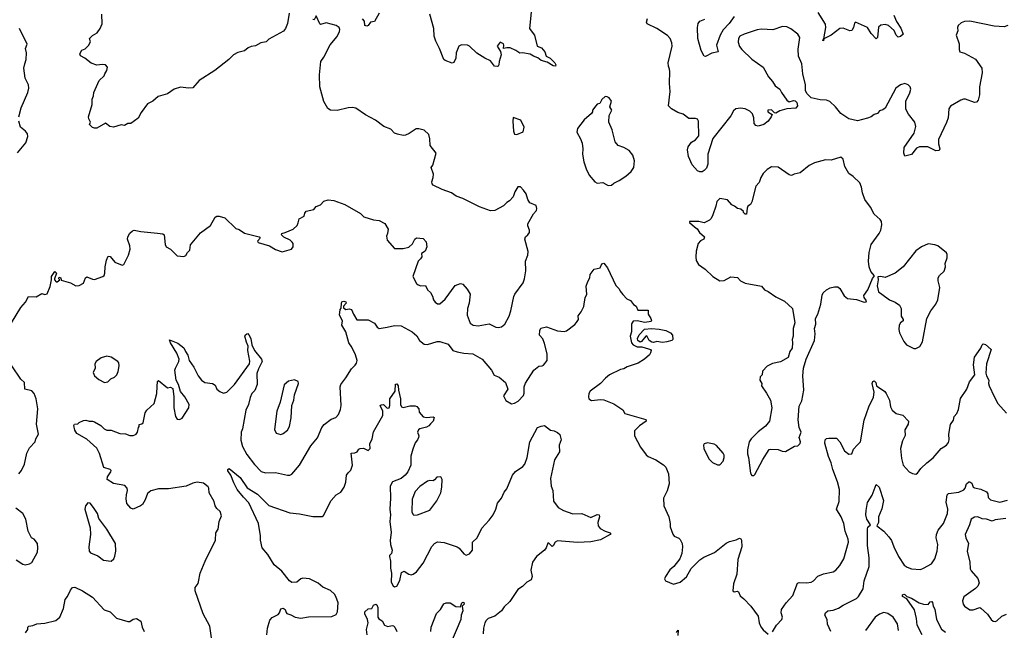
# Model space of a CAD drawing. Extents: x 2133461 to 2293071, y 753526 to 916327.
# Tile 403 of 459: x 2250366 to 2259296, y 864837 to 870375. Entities that reach past the tile are written whole.
import ezdxf

# ---------------------------------------------------------------- set-up
doc = ezdxf.new("R2010")
doc.units = 0

msp = doc.modelspace()

# ---------------------------------------------------------------- linework, layer by layer
at = {"layer": '0CON10XD'}
for points in [[(2252808.8, 870435), (2252795, 870340), (2252776.2, 870295), (2252757.9, 870272.1), (2252625, 870197.5), (2252600, 870175), (2252554.1, 870165.9), (2252505, 870138.8), (2252465, 870132.5), (2252439.3, 870120.7), (2252405, 870093.8), (2252345, 870076.2), (2252303.9, 870056.1), (2252262.5, 870015), (2252135, 869913.3), (2251995, 869822.5), (2251935, 869757.5), (2251896.4, 869753.6), (2251825, 869762), (2251765.8, 869744.2), (2251705, 869704), (2251622.1, 869677.9), (2251573.8, 869636.2), (2251525, 869611.2), (2251467.7, 869532.3), (2251439.5, 869480.5), (2251375, 869433.3), (2251345, 869432.5), (2251315, 869416.7), (2251285, 869420), (2251215, 869401.2), (2251182.5, 869405), (2251145, 869437.5), (2251065, 869391.2), (2251045, 869390), (2251025, 869397.5), (2251000, 869425), (2251007.5, 869445), (2250992.5, 869475), (2250990, 869495), (2251023, 869607), (2251023.3, 869655), (2251036.4, 869683.6), (2251036.7, 869715), (2251086.4, 869823.6), (2251132.5, 869865), (2251137.5, 869885), (2251156.7, 869915), (2251162.5, 869945), (2251145, 869966.7), (2251115, 869970), (2251065, 869962.5), (2251015, 869981.2), (2250957.3, 870027.3), (2250917, 870047), (2250912.5, 870065), (2250930.7, 870099.3), (2250958.3, 870111.7), (2250988.8, 870141.2), (2251006.7, 870175), (2251000, 870205), (2251025, 870232.5), (2251067.5, 870255), (2251096.7, 870295), (2251113.6, 870336.4), (2251110, 870425)], [(2252892.5, 868532.5), (2252901.7, 868568.3), (2252945, 868592.5), (2252950.5, 868619.5), (2252965, 868638.8), (2253032.5, 868655), (2253055, 868680), (2253095, 868696.7), (2253125, 868730), (2253165, 868740), (2253216.1, 868736.1), (2253315, 868700), (2253455.8, 868615.8), (2253486.4, 868586.4), (2253575, 868558.8), (2253625, 868552.5), (2253676.4, 868526.4), (2253706.7, 868475), (2253703, 868437), (2253693, 868413), (2253700, 868375), (2253765, 868300), (2253845, 868298.8), (2253895, 868313.3), (2253927.7, 868342.3), (2253950, 868385), (2253965, 868396.7), (2254025, 868390), (2254051.7, 868361.7), (2254060, 868315), (2254042.5, 868275), (2254010, 868255), (2254012.5, 868225), (2254002.5, 868205), (2253981.2, 868185), (2253932.5, 868045), (2253965, 867982.5), (2253979.3, 867969.3), (2254005, 867961.2), (2254047.5, 867965), (2254065.9, 867925.9), (2254092.3, 867902.3), (2254108.6, 867868.6), (2254118.8, 867835), (2254133, 867813), (2254155, 867798.8), (2254175, 867798.8), (2254225, 867840), (2254315, 867963.3), (2254365, 867982.5), (2254385, 867976.7), (2254425, 867932.5), (2254451.2, 867885), (2254444, 867805), (2254426.2, 867755), (2254423.3, 867695), (2254453, 867623), (2254477.5, 867605), (2254525, 867597.1), (2254625, 867616.7), (2254685, 867585.7), (2254705, 867583.1), (2254735, 867590.8), (2254765, 867613.8), (2254804.5, 867685.5), (2254821.4, 867735), (2254846.4, 867863.6), (2254856, 867885), (2254931.2, 867988.8), (2254945.8, 868024.2), (2254956.1, 868096.1), (2254953.8, 868185), (2254975, 868240), (2254976.4, 868273.6), (2254946.7, 868385), (2254952.5, 868405), (2254975, 868422.5), (2254988.8, 868445), (2254990, 868465), (2254973.3, 868505), (2254973.3, 868525), (2255025.9, 868614.1), (2255052.5, 868645), (2255057, 868663), (2255050, 868690), (2254992.5, 868715), (2254973.3, 868745), (2254960, 868795), (2254935, 868830), (2254908.3, 868858.3), (2254885, 868860), (2254856.7, 868815), (2254840.7, 868769.3), (2254809.3, 868730.7), (2254783.9, 868716.1), (2254755, 868687.5), (2254676.2, 868643.8), (2254635, 868640), (2254535, 868676.7), (2254385, 868753.8), (2254324.3, 868774.3), (2254282.5, 868805), (2254197.5, 868835), (2254117.5, 868875), (2254106.4, 868886.4), (2254103.3, 868905), (2254117.1, 868945), (2254117.8, 868975), (2254097, 869033), (2254114.1, 869055.9), (2254143.3, 869165), (2254088, 869235), (2254087.1, 869295), (2254076, 869335), (2254035, 869373.8), (2253985, 869386.2), (2253962.5, 869385), (2253898.3, 869341.7), (2253865, 869327.1), (2253845, 869324.3), (2253793.9, 869336.1), (2253765, 869347.1), (2253732.3, 869382.3), (2253667.7, 869407.7), (2253593.3, 869465), (2253502.6, 869512.6), (2253415, 869572.2), (2253385, 869577.5), (2253345.5, 869574.5), (2253245, 869551.9), (2253184.4, 869554.4), (2253159.4, 869569.4), (2253124.5, 869634.5), (2253088.2, 869765), (2253085.4, 869874.6), (2253096.2, 869995), (2253125.5, 870034.5), (2253182.8, 870147.2), (2253246.2, 870223.8), (2253265, 870267.5), (2253269.2, 870285), (2253264.2, 870304.2), (2253235, 870322.5), (2253145, 870346), (2253095, 870332.5), (2253087, 870337), (2253055, 870410), (2253036.4, 870373.6), (2253025, 870376.7)], [(2253626.2, 870435), (2253585, 870360), (2253546.4, 870353.6), (2253525, 870322.5), (2253515, 870317.5), (2253495, 870322.5), (2253491.7, 870361.7), (2253473.9, 870383.9)], [(2254174.2, 870115), (2254140.6, 870180.6), (2254125.6, 870225), (2254120.6, 870295), (2254086.7, 870425)], [(2255008.6, 870475), (2254990, 870295), (2254996.7, 870285), (2255035.9, 870235.9), (2255060, 870135), (2255099.3, 870119.3), (2255130, 870085), (2255140, 870045), (2255177.5, 870025), (2255220, 869985), (2255228.8, 869965), (2255225, 869953.3), (2255205, 869956.2), (2255149.5, 869989.5), (2255095.7, 870005.7), (2255065, 870028.8), (2255025, 870043.3), (2254995, 870063.3), (2254925, 870073.3), (2254900.7, 870070.7), (2254865, 870096.2), (2254815, 870118.8), (2254785, 870120), (2254755, 870112.5), (2254757.5, 870145), (2254752.5, 870155), (2254725, 870170), (2254697.5, 870135), (2254727, 870087), (2254732.5, 870055), (2254713.3, 869995), (2254712.5, 869965), (2254705, 869952.5), (2254695, 869950), (2254672.5, 869955), (2254635, 870003.3), (2254585, 870026.2), (2254512.7, 870072.7), (2254446.2, 870135), (2254427.5, 870145), (2254373.9, 870146.1), (2254350, 870135), (2254323.8, 870075), (2254321.2, 870025), (2254302.3, 869987.7), (2254289.5, 869980.5), (2254225, 870004.2), (2254212, 870015), (2254174.2, 870115)], [(2256846.8, 870403.2), (2256801, 870339), (2256747.2, 870282.8), (2256717.7, 870235), (2256685.8, 870145), (2256700, 870085), (2256645, 870070.8), (2256585, 870041.2), (2256573, 870043), (2256545.7, 870095), (2256515.5, 870205.5), (2256514.3, 870305), (2256520.5, 870339.5), (2256535, 870362), (2256581.5, 870378.5)], [(2258294.3, 870415), (2258317.3, 870357.3), (2258358.9, 870298.9), (2258380, 870245), (2258355, 870222.5), (2258335, 870217.5), (2258316.7, 870235), (2258297.1, 870277.1), (2258245, 870322.5), (2258215, 870330.6), (2258175, 870324), (2258154.2, 870305.8), (2258147.5, 870215), (2258135, 870200), (2258089.7, 870249.7), (2258056, 870305), (2257947, 870353), (2257936.4, 870343.6), (2257928.8, 870305), (2257913.6, 870276.4), (2257895, 870274), (2257835, 870298.8), (2257805.9, 870294.1), (2257725.4, 870234.6), (2257671.2, 870208.8), (2257660, 870200), (2257655, 870182.5), (2257650, 870185), (2257655, 870200), (2257660, 870200), (2257678.6, 870305), (2257675.6, 870335), (2257608.8, 870438.8)], [(2259327, 870323), (2259295, 870310.8), (2259203.6, 870316.4), (2258985, 870362.5), (2258935, 870360), (2258904.2, 870345.8), (2258877.7, 870322.3), (2258871.2, 870305), (2258875.9, 870274.1), (2258860, 870235), (2258886.4, 870156.4), (2258886.7, 870105), (2258893.3, 870085), (2258935, 870070), (2259035, 870016), (2259092.5, 869935), (2259094.2, 869894.2), (2259072.7, 869765), (2259070.5, 869695), (2259058.8, 869645), (2259043.9, 869626.1), (2259025, 869623.8), (2258945, 869653.3), (2258925, 869653.3), (2258903.6, 869646.4), (2258809.7, 869590.3), (2258793.2, 869566.8), (2258788.5, 869485), (2258771.2, 869441.2), (2258700.9, 869289.1), (2258698.3, 869248.3), (2258711.2, 869205), (2258705, 869187.5), (2258675, 869186.2), (2258603.2, 869223.2), (2258526.8, 869223.2), (2258501.3, 869208.7), (2258455, 869151.2), (2258395, 869137.5), (2258384.3, 869165), (2258389.5, 869215), (2258480, 869345), (2258494.2, 869405), (2258486, 869445), (2258427.9, 869517.9), (2258404.4, 869564.4), (2258402.5, 869635), (2258439.7, 869710.3), (2258449.2, 869745), (2258443.8, 869765), (2258425, 869783.3), (2258395, 869796), (2258354.3, 869785.7), (2258313.8, 869755), (2258215, 869573.3), (2258195, 869557.5), (2258165, 869547.5), (2258145, 869523.3), (2258115, 869516.2), (2258090, 869495), (2258055, 869482.5), (2257965, 869456.9), (2257885, 869475.5), (2257812.5, 869525), (2257764.4, 869585), (2257713.9, 869633.9), (2257685, 869644.5), (2257625, 869649.5), (2257545, 869667.5), (2257503.8, 869705), (2257492.7, 869732.7), (2257493.5, 869785), (2257470, 869885), (2257460, 869975), (2257429.2, 870045), (2257426.6, 870106.6), (2257440.8, 870215), (2257423.8, 870245), (2257361.2, 870291.2), (2257325, 870308.8), (2257285, 870313.8), (2257196.4, 870283.6), (2257095, 870288.5), (2257055, 870283.3), (2256936.7, 870245), (2256896.2, 870225), (2256884.4, 870205), (2256882, 870172), (2256893.1, 870133.1), (2256915.7, 870105), (2257005, 870017.1), (2257108, 869945), (2257156.4, 869856.4), (2257194.2, 869815), (2257219.2, 869775), (2257261.2, 869745), (2257275, 869713.3), (2257325, 869646.2), (2257345, 869630), (2257385, 869642.5), (2257399.5, 869639.5), (2257413.9, 869623.9), (2257420.5, 869595), (2257405, 869572.7), (2257325, 869565.5), (2257261.5, 869548.5), (2257225, 869526.7), (2257210.7, 869530.7), (2257185, 869558), (2257152.5, 869555), (2257150.7, 869540.7), (2257190, 869515), (2257182.5, 869495), (2257153.8, 869455), (2257115.8, 869425), (2257065, 869408.1), (2257042.5, 869415), (2257028.6, 869435), (2257026, 869486), (2257011.2, 869521.2), (2256987.5, 869545), (2256945, 869567.1), (2256905, 869574), (2256862.1, 869567.9), (2256841.3, 869548.7), (2256815, 869502), (2256651.9, 869298.1), (2256608.5, 869155), (2256608.2, 869065), (2256595, 869029.2), (2256575, 869006.9), (2256555, 868995.7), (2256534.4, 868994.4), (2256513.3, 869005), (2256465, 869057.5), (2256431.1, 869135), (2256421.9, 869195), (2256428.7, 869221.3), (2256458.8, 869265), (2256495, 869286.2), (2256525, 869322.5), (2256521.4, 869455), (2256512.1, 869472.1), (2256495, 869480), (2256435, 869479.2), (2256385, 869518.1), (2256334.4, 869534.4), (2256277.2, 869567.2), (2256250, 869595), (2256265.7, 869725), (2256260, 869795), (2256264.1, 869904.1), (2256259.2, 869925), (2256249.2, 869955), (2256247.5, 869985), (2256284.2, 870135), (2256280.8, 870165), (2256266, 870205), (2256242.3, 870232.3), (2256146.2, 870296.2), (2256057.4, 870337.4), (2256052.2, 870352.2), (2256060, 870385)], [(2250357, 869493), (2250378.8, 869575), (2250438, 869715), (2250447.5, 869755), (2250444.3, 869785), (2250413.8, 869845), (2250404.6, 869935), (2250411.5, 869975), (2250423.1, 870015), (2250428, 870075), (2250418, 870115), (2250433.6, 870153.6), (2250362.5, 870295)], [(2255702.7, 868872.7), (2255735, 868873.8), (2255755, 868892.5), (2255803.6, 868916.4), (2255863.6, 868956.4), (2255913, 868997), (2255937, 869033), (2255942.5, 869095), (2255926.2, 869146.2), (2255895, 869187.5), (2255845.9, 869215.9), (2255793.9, 869233.9), (2255766.4, 869266.4), (2255740, 869375), (2255710, 869445), (2255713.6, 869506.4), (2255736.7, 869555), (2255717.5, 869585), (2255732.5, 869635), (2255712.5, 869665), (2255695, 869676.7), (2255675, 869677.5), (2255645, 869650), (2255627.5, 869615), (2255605, 869608), (2255590, 869595), (2255562.5, 869555), (2255561.7, 869538.3), (2255552.5, 869525), (2255485, 869466.7), (2255425, 869387.5), (2255420, 869355), (2255453.3, 869295), (2255466.1, 869256.1), (2255473.3, 869205), (2255470, 869155), (2255481.2, 869085), (2255502.3, 869022.3), (2255530, 868965), (2255582.5, 868905), (2255605, 868892.5), (2255655, 868898.8), (2255702.7, 868872.7)], [(2250345, 869167.5), (2250421.7, 869258.3), (2250438, 869315), (2250435, 869340), (2250417.5, 869365), (2250371.7, 869401.7), (2250356.7, 869455)], [(2254875, 869333.3), (2254933, 869357), (2254941.7, 869401.7), (2254910, 869465), (2254842.5, 869487.5), (2254837.5, 869455), (2254843.8, 869365), (2254855, 869337.5), (2254875, 869333.3)], [(2257005, 866240), (2257025, 866242.5), (2257035, 866250), (2257105, 866387.5), (2257165, 866476.7), (2257175, 866481.2), (2257245, 866476.7), (2257280.7, 866460.7), (2257311.7, 866458.3), (2257393, 866507), (2257425, 866510), (2257445, 866530), (2257447.7, 866547.7), (2257436.7, 866585), (2257454, 866635), (2257436, 866675), (2257427.1, 866745), (2257435, 866870), (2257460.5, 866919.5), (2257479.2, 867015), (2257470, 867145), (2257476.2, 867215), (2257498.8, 867295), (2257574, 867465), (2257582, 867525), (2257576.1, 867573.9), (2257588, 867615), (2257583.3, 867665), (2257605.7, 867704.3), (2257631.4, 867795), (2257643.2, 867876.8), (2257653.2, 867896.8), (2257684.2, 867925.8), (2257716.1, 867943.9), (2257756.4, 867953.6), (2257785, 867953.3), (2257805, 867937.5), (2257845, 867870), (2257875, 867846.2), (2257955, 867836.2), (2258025, 867813.3), (2258042.5, 867815), (2258048, 867825), (2258024.6, 867854.6), (2258023.8, 867875), (2258057.8, 867925), (2258101.2, 868028.8), (2258118.3, 868051.7), (2258085, 868090), (2258069.2, 868135), (2258064.3, 868185), (2258071.4, 868265), (2258088, 868335), (2258162, 868435), (2258175.8, 868465), (2258186, 868515), (2258181.2, 868545), (2258171.7, 868561.7), (2258115, 868610), (2258082, 868675), (2258032, 868745), (2258009.2, 868805), (2258002.5, 868855), (2257986, 868895), (2257925, 868953.3), (2257885, 868981.2), (2257848.6, 869045), (2257835, 869110), (2257815, 869127.5), (2257725, 869100), (2257673.6, 869103.6), (2257575, 869078), (2257525, 869053.8), (2257445, 868986.7), (2257390, 868975), (2257365, 868963.3), (2257345, 868966.7), (2257245, 869038.8), (2257185, 869040), (2257145, 869017.5), (2257109.7, 868980.3), (2257087, 868943), (2257072.7, 868897.3), (2257041.2, 868865), (2257006.4, 868723.6), (2256995, 868700), (2256970, 868685), (2256963, 868667), (2256958.3, 868611.7), (2256945, 868610), (2256930, 868625), (2256930, 868635), (2256907, 868657), (2256875, 868662.5), (2256850, 868685), (2256825, 868696.7), (2256785, 868742.5), (2256715, 868752.5), (2256688.8, 868725), (2256681.2, 868685), (2256653.8, 868605), (2256637.3, 868572.7), (2256622.3, 868557.7), (2256575, 868533.3), (2256525, 868546.2), (2256440, 868545), (2256440, 868535), (2256487.5, 868495), (2256509.3, 868479.3), (2256532.5, 868445), (2256577.5, 868405), (2256572.5, 868385), (2256541.2, 868368.8), (2256520, 868345), (2256502.9, 868275), (2256497, 868223), (2256500.7, 868190.7), (2256522, 868155), (2256583.9, 868113.9), (2256652.5, 868045), (2256715, 868006.7), (2256755, 868010), (2256817, 868043), (2256875, 868037.5), (2256905, 868007.5), (2256945, 867986.7), (2257095, 867957.5), (2257120, 867925), (2257155, 867910), (2257225, 867860), (2257303.6, 867823.6), (2257375.9, 867755.9), (2257397.1, 867625), (2257380, 867575), (2257382.5, 867505), (2257372.5, 867475), (2257376.7, 867445), (2257372.5, 867395), (2257350, 867365), (2257335, 867312.5), (2257265, 867272.5), (2257195, 867257.5), (2257145, 867232.5), (2257103, 867187), (2257100, 867155), (2257082.5, 867135), (2257080, 867105), (2257097.5, 867075), (2257093, 867053), (2257138, 866988), (2257176.7, 866925), (2257186.4, 866853.6), (2257166.7, 866735), (2257131.7, 866688.3), (2257064.1, 866635.9), (2257000, 866575), (2256983.3, 866545), (2256967, 866473), (2256967, 866437), (2256976.7, 866405), (2256993, 866263), (2257005, 866240)], [(2250291.9, 867625), (2250375, 867766.2), (2250417.3, 867812.7), (2250445, 867863.3), (2250515, 867862.5), (2250565, 867892.5), (2250595, 867882.5), (2250615, 867887.5), (2250640.8, 867955), (2250653.6, 868016.4), (2250653.6, 868046.4), (2250685, 868090), (2250700, 868075), (2250682.5, 868025), (2250682.5, 868015), (2250695, 867997.5), (2250705, 867997.5), (2250730, 868015), (2250720, 868025), (2250725, 868040), (2250737.5, 868035), (2250743, 868013), (2250825, 867988.8), (2250875, 867960), (2250905, 867963.8), (2250943.9, 867986.1), (2250962, 868035), (2250975, 868044), (2251025, 868021.2), (2251045, 868020), (2251120, 868045), (2251132.5, 868055), (2251138.8, 868075), (2251140, 868135), (2251152.5, 868195), (2251168.3, 868231.7), (2251185, 868227.5), (2251230, 868175), (2251295, 868147.5), (2251310, 868155), (2251351.7, 868238.3), (2251367.5, 868295), (2251364.2, 868325), (2251343.8, 868385), (2251346.2, 868405), (2251365, 868437.5), (2251389.3, 868460.7), (2251405, 868466.2), (2251465, 868454), (2251615, 868440), (2251663.3, 868433.3), (2251677.5, 868425), (2251686.2, 868335), (2251695, 868313.8), (2251735, 868293.3), (2251795, 868233.3), (2251855, 868226.7), (2251872.5, 868235), (2251886.4, 868263.6), (2251910, 868285), (2251916.4, 868333.6), (2252005, 868442.5), (2252095, 868507.5), (2252137.5, 868585), (2252155, 868593.3), (2252173.6, 868593.6), (2252227.3, 868577.3), (2252325, 868480), (2252355, 868471.2), (2252405, 868440), (2252537.5, 868405), (2252547.5, 868395), (2252522.5, 868365), (2252530, 868355), (2252630, 868325), (2252685, 868290), (2252745, 868270), (2252830, 868295), (2252846.1, 868313.9), (2252847.5, 868325), (2252846.2, 868345), (2252837.7, 868357.7), (2252817.5, 868375), (2252761.2, 868401.2), (2252740, 868425), (2252742.5, 868435), (2252775, 868443.8), (2252845, 868476.7), (2252881.7, 868508.3), (2252892.5, 868532.5)], [(2258495, 867393.3), (2258529.5, 867410.5), (2258555, 867452.5), (2258592.5, 867665), (2258630, 867735), (2258676.1, 867793.9), (2258693.3, 867835), (2258712.5, 867945), (2258697, 868007), (2258697, 868033), (2258707.5, 868055), (2258750, 868095), (2258762.5, 868135), (2258760, 868165), (2258777.5, 868215), (2258777.5, 868245), (2258770.7, 868260.7), (2258695, 868323.3), (2258665, 868333.8), (2258605, 868342), (2258544.2, 868315.8), (2258495, 868280), (2258380, 868135), (2258305, 868076.7), (2258215, 868038), (2258175, 868045.6), (2258148.3, 868041.7), (2258151.2, 868015), (2258141.8, 867961.8), (2258156.4, 867906.4), (2258186, 867886), (2258253.9, 867833.9), (2258305, 867813.3), (2258346.1, 867786.1), (2258360, 867755), (2258360, 867685), (2258378.8, 867655), (2258378.8, 867645), (2258353.8, 867625), (2258342, 867605), (2258340, 867565), (2258346.2, 867535), (2258385.8, 867455.8), (2258410, 867425), (2258475, 867393.3), (2258495, 867393.3)], [(2253407, 867243), (2253420, 867260), (2253425.8, 867285), (2253412.2, 867335), (2253378.6, 867405), (2253351.9, 867445), (2253324.2, 867545), (2253288.8, 867605), (2253292.5, 867645), (2253266.7, 867695), (2253273.6, 867746.4), (2253281.7, 867758.3), (2253283.3, 867805), (2253287.5, 867815), (2253305, 867823.3), (2253322.5, 867815), (2253327.5, 867805), (2253301.7, 867778.3), (2253301.7, 867761.7), (2253325, 867747.5), (2253355, 867752.5), (2253375, 867747.5), (2253392, 867705), (2253425, 867653.3), (2253525, 867652.5), (2253585, 867622.5), (2253607.5, 867585), (2253625, 867573.8), (2253700, 867585), (2253765, 867602.9), (2253827, 867597), (2253924.2, 867544.2), (2253969.1, 867509.1), (2253991.2, 867465), (2254035, 867431.2), (2254065, 867429.2), (2254152.1, 867457.9), (2254175, 867455.8), (2254252.7, 867432.7), (2254295, 867376.2), (2254335, 867361.4), (2254395, 867349.5), (2254475, 867344.2), (2254560, 867295), (2254646.2, 867195), (2254670.7, 867150.7), (2254713.6, 867133.6), (2254772.5, 867085), (2254792.5, 867025), (2254753.3, 866965), (2254775, 866920), (2254825, 866892.5), (2254855, 866897.5), (2254886.7, 866915), (2254935, 866967.5), (2254941.7, 866988.3), (2254942, 867045), (2254952.7, 867077.3), (2255028.8, 867195), (2255075, 867233.8), (2255105, 867236), (2255117.3, 867242.7), (2255151.2, 867285), (2255150.8, 867345), (2255127, 867437), (2255109.7, 867479.7), (2255080, 867515), (2255083.9, 867556.1), (2255093.6, 867576.4), (2255145, 867588.8), (2255245, 867552), (2255305, 867546.2), (2255325.8, 867554.2), (2255400.5, 867609.5), (2255415, 867627.5), (2255433.8, 867655), (2255430.5, 867689.5), (2255459.2, 867725), (2255481.2, 867775), (2255495.9, 867854.1), (2255508.3, 867881.7), (2255505, 867957.5), (2255518.3, 868001.7), (2255537.5, 868035), (2255541.2, 868065), (2255575, 868112.5), (2255630, 868125), (2255645, 868160), (2255665, 868167.5), (2255696, 868125), (2255773.8, 867965), (2255802.5, 867935), (2255811.7, 867911.7), (2255835, 867882.5), (2255873.9, 867843.9), (2255905, 867827.5), (2255932.3, 867792.3), (2255956.4, 867776.4), (2255971.7, 867741.7), (2256065, 867740), (2256067.5, 867705), (2256090, 867665), (2256097.5, 867645), (2256093.6, 867636.4), (2256035, 867628.2), (2255965, 867642.7), (2255930, 867640), (2255914, 867616), (2255915.5, 867545), (2255902.6, 867505), (2255914.3, 867444.3), (2255930, 867425), (2255965, 867408.5), (2256008.9, 867408.9), (2256070.5, 867390.5), (2256087.5, 867385), (2256092.5, 867375), (2256087.5, 867355), (2256077.5, 867335), (2256032.5, 867295), (2255975, 867258.8), (2255875, 867226.7), (2255845, 867208.8), (2255816.1, 867203.9), (2255715, 867154), (2255678.8, 867125), (2255634.5, 867075.5), (2255541.2, 867005), (2255528.8, 866985), (2255524.1, 866954.1), (2255527.5, 866935), (2255550.7, 866920.7), (2255635, 866931.2), (2255665, 866926.2), (2255725, 866903.3), (2255755, 866890), (2255835, 866836.7), (2255855, 866803.3), (2256045, 866747.5), (2256047.5, 866735), (2255988.1, 866691.9), (2255942.5, 866645), (2255941.2, 866601.2), (2255997.3, 866497.3), (2256047.9, 866427.9), (2256065, 866414.2), (2256135, 866384), (2256205, 866338.8), (2256225, 866317.5), (2256252, 866255), (2256255.7, 866165.7), (2256237, 866103), (2256204.4, 866035), (2256207.3, 865967.3), (2256253.3, 865865), (2256266.7, 865805), (2256266.7, 865775), (2256290.5, 865710.5), (2256301.4, 865691.4), (2256343.2, 865673.2), (2256355, 865661.2), (2256376, 865625), (2256378.8, 865595), (2256370, 865535), (2256353.3, 865485), (2256300, 865415), (2256263.3, 865385), (2256223.9, 865326.1), (2256213.8, 865305), (2256222.5, 865285), (2256295, 865256), (2256355, 865272.5), (2256415, 865321.2), (2256455, 865396.7), (2256533.3, 865475), (2256570.3, 865499.7), (2256667.3, 865542.7), (2256775, 865628.8), (2256805, 865643.8), (2256865, 865658.6), (2256895, 865673.3), (2256906.8, 865666.8), (2256913.9, 865653.9), (2256914.4, 865594.4), (2256880.3, 865479.7), (2256870.4, 865345), (2256840.7, 865259.3), (2256834.7, 865194.7), (2256845, 865186.7), (2256875, 865190.8), (2256885, 865186.2), (2256900.8, 865150.8), (2256935, 865123.3), (2256997.5, 865055), (2257062.5, 864965), (2257073.3, 864905), (2257089.3, 864869.3), (2257110.5, 864840.5), (2257155, 864802.5)], [(2256115, 867447.5), (2256099.3, 867449.3), (2256074, 867465), (2256055, 867506.7), (2256045, 867503.3), (2256006, 867455), (2255995, 867450.6), (2255972.5, 867465), (2255970, 867485), (2255985, 867517.5), (2256032.7, 867567.3), (2256095, 867574.6), (2256165, 867567.1), (2256226.2, 867555), (2256267.5, 867535), (2256286.7, 867515), (2256290, 867475), (2256280, 867465), (2256235, 867454.6), (2256195, 867447.8), (2256145, 867457.9), (2256115, 867447.5)], [(2252114.2, 864704.2), (2252090, 864875), (2252029.2, 864985), (2251958, 865195), (2251957.5, 865225), (2251985, 865262.5), (2251986.1, 865276.1), (2252001.1, 865355), (2252047.5, 865465), (2252141.2, 865655), (2252145, 865720), (2252166.7, 865755), (2252176, 865824), (2252196.7, 865875), (2252185, 865913.3), (2252153, 865943), (2252138.8, 865965), (2252128.6, 866005), (2252085.7, 866085), (2252082.5, 866125), (2252075, 866138.8), (2252031.7, 866171.7), (2251975, 866179.2), (2251935, 866171.2), (2251875, 866145.8), (2251715, 866120.8), (2251625, 866118.8), (2251555, 866101.2), (2251523.4, 866076.6), (2251505, 866020), (2251480.9, 865979.1), (2251462.5, 865965), (2251395, 865936.2), (2251372.5, 865945), (2251338.3, 865988.3), (2251330.9, 866030.9), (2251333.1, 866066.9), (2251342.9, 866105), (2251340, 866125), (2251319.1, 866149.1), (2251215, 866168.6), (2251160, 866205), (2251160.9, 866229.1), (2251193.3, 866275), (2251195, 866287.5), (2251185, 866296.7), (2251127.5, 866315), (2251089.3, 866439.3), (2251065, 866490), (2250975, 866570.8), (2250885, 866623.3), (2250865, 866652.5), (2250857.5, 866695), (2250863.9, 866706.1), (2250891.7, 866708.3), (2250905, 866722.5), (2250945, 866740), (2250965, 866742.5), (2250997, 866733), (2251025, 866733.3), (2251045, 866728.8), (2251102.5, 866695), (2251132.5, 866665), (2251155, 866653.3), (2251195, 866652.5), (2251275, 866623.3), (2251325, 866617.5), (2251365, 866602.5), (2251395, 866602.5), (2251410.7, 866609.3), (2251423, 866617), (2251433.3, 866635), (2251443, 866677), (2251450, 866685), (2251450, 866705), (2251475, 866710), (2251485, 866720), (2251505, 866810), (2251517.5, 866835), (2251586.2, 866895), (2251610, 866985), (2251611.7, 867048.3), (2251617, 867093), (2251625, 867102.5), (2251705, 867037.5), (2251735, 867042.5), (2251755, 867030), (2251763.3, 866955), (2251763.9, 866853.9), (2251780, 866775), (2251795, 866752.5), (2251815, 866747.5), (2251839.3, 866760.7), (2251898.8, 866855), (2251903.8, 866885), (2251865, 866953.3), (2251823.9, 867003.9), (2251806.7, 867065), (2251783.8, 867105), (2251774.2, 867195.8), (2251778, 867215), (2251810, 867275), (2251811.2, 867295), (2251791.7, 867351.7), (2251734, 867445), (2251725, 867470), (2251801.2, 867441.2), (2251855, 867400), (2251869.2, 867365), (2251892.1, 867332.1), (2251902, 867285), (2251945.8, 867225), (2251985.5, 867145.5), (2252014, 867105), (2252045, 867085.8), (2252115, 867074.3), (2252138.9, 867058.9), (2252155, 867023.8), (2252182.4, 867002.4), (2252215, 866989.2), (2252245, 866995.8), (2252315, 867066.2), (2252448.8, 867255), (2252451.7, 867278.3), (2252434.4, 867375), (2252438.8, 867415), (2252421.7, 867451.7), (2252408.8, 867505), (2252410, 867515), (2252425, 867526.7), (2252435, 867527.5), (2252445, 867517.5), (2252462.5, 867485), (2252471.2, 867425), (2252496.2, 867375), (2252560, 867295), (2252566, 867275), (2252532.3, 867207.7), (2252518, 867165), (2252520.6, 867065), (2252498.7, 867011.3), (2252471.2, 866985), (2252455, 866947.5), (2252440.6, 866885), (2252418.1, 866835), (2252385.8, 866665), (2252374.3, 866635), (2252372.5, 866562.5), (2252386.9, 866505), (2252425, 866431.2), (2252495, 866340.8), (2252555, 866276.7), (2252595, 866265.6), (2252685, 866268.6), (2252795, 866244.2), (2252815, 866244.2), (2252835, 866254), (2252904.3, 866335.7), (2253005, 866508.8), (2253066.6, 866583.4), (2253105, 866676.2), (2253127, 866703), (2253189.5, 866750.5), (2253232.3, 866767.7), (2253256.2, 866795), (2253275, 866840), (2253281.2, 866875), (2253273.8, 867045), (2253279.2, 867065), (2253325, 867126.7), (2253375, 867210), (2253407, 867243)], [(2257195, 864822.5), (2257230, 864885), (2257280, 864935), (2257283.8, 864955), (2257273.3, 864995), (2257276.7, 865025), (2257316.7, 865085), (2257377, 865153), (2257420, 865265), (2257435, 865271.2), (2257505, 865266.2), (2257545, 865273.8), (2257565, 865286.2), (2257605, 865327.5), (2257655, 865350), (2257745, 865366.2), (2257768.3, 865381.7), (2257805, 865423.8), (2257840, 865485), (2257882.5, 865635), (2257879.2, 865665), (2257853.1, 865735), (2257841.4, 865805), (2257815.8, 865865), (2257774.2, 865935), (2257798.6, 866005), (2257803.1, 866115), (2257783.9, 866183.9), (2257740, 866295), (2257727.1, 866355), (2257702.2, 866412.2), (2257670, 866535), (2257670.8, 866565), (2257685, 866577.5), (2257705, 866580.8), (2257775, 866580), (2257805, 866547.5), (2257846.7, 866465), (2257885, 866433.3), (2257913, 866437), (2257929.5, 866480.5), (2257963.2, 866516.8), (2257993.3, 866545), (2258025.9, 866744.1), (2258068.6, 866865), (2258109.1, 866950.9), (2258115.6, 866995.6), (2258098.8, 867075), (2258102.5, 867095), (2258115, 867100), (2258130, 867085), (2258136.7, 867055), (2258212.4, 867002.4), (2258225.6, 866985.6), (2258254.1, 866924.1), (2258264.2, 866865), (2258278, 866835), (2258315, 866804.3), (2258377.3, 866787.3), (2258426.2, 866735), (2258425, 866707.5), (2258393.1, 866655), (2258397.5, 866605), (2258372.5, 866555), (2258355.8, 866485), (2258364.2, 866394.2), (2258380, 866335), (2258433.2, 866273.2), (2258465, 866258.8), (2258495, 866253.8), (2258508.3, 866261.7), (2258540, 866305), (2258594.3, 866355.7), (2258649.7, 866400.3), (2258723.8, 866485), (2258773.3, 866515), (2258789.1, 866540.9), (2258797.1, 866565), (2258794.3, 866615.7), (2258808.8, 866705), (2258835, 866742.5), (2258841.2, 866775), (2258865.5, 866804.5), (2258881.7, 866838.3), (2258899.2, 866940.8), (2258957.5, 867025), (2258980.4, 867089.6), (2259028, 867155), (2259015.8, 867245), (2259026.7, 867315), (2259083.8, 867395), (2259095, 867426.7), (2259105, 867433.8), (2259125, 867428.6), (2259176.2, 867385), (2259134.2, 867255), (2259127.7, 867167.7), (2259134.1, 867144.1), (2259157, 867107), (2259154.2, 867075), (2259159.2, 867055), (2259205, 866956.7), (2259237.5, 866895), (2259315.5, 866805.5)], [(2251135, 867086), (2251165, 867090), (2251191.2, 867118.8), (2251225, 867133.8), (2251246.7, 867155), (2251260, 867185), (2251268.8, 867235), (2251263.9, 867263.9), (2251255.8, 867275.8), (2251194.2, 867314.2), (2251155, 867322), (2251103.2, 867306.8), (2251058.8, 867275), (2251048, 867255), (2251049.2, 867215), (2251032.9, 867175), (2251044.6, 867144.6), (2251082.2, 867112.2), (2251135, 867086)], [(2250359.2, 866255), (2250381.9, 866285), (2250410, 866345), (2250430.8, 866445), (2250455, 866491.2), (2250506.7, 866545), (2250513.3, 866575), (2250536.2, 866615), (2250517, 866707), (2250531.1, 866845), (2250514.3, 866935), (2250495.8, 866985), (2250475, 867010), (2250411.2, 867025), (2250410, 867085), (2250375, 867113.8), (2250295.5, 867235.5)], [(2252735, 866614), (2252755, 866622), (2252795, 866652.5), (2252812.9, 866685), (2252829.2, 866765), (2252834.3, 866875), (2252851.9, 866925), (2252857.6, 866972.4), (2252894, 867075), (2252890, 867095), (2252859.1, 867109.1), (2252805, 867096.9), (2252765, 867064), (2252729.4, 866905), (2252697.8, 866825), (2252677, 866657), (2252692.5, 866625), (2252735, 866614)], [(2252606.7, 864795), (2252613.3, 864855), (2252635, 864930), (2252656.4, 864953.6), (2252709.5, 864980.5), (2252722.5, 864995), (2252735, 865032.5), (2252755, 865036.7), (2252772.5, 865025), (2252781.7, 864998.3), (2252789.3, 864989.3), (2252825, 864978.8), (2252865, 864956.7), (2252915, 864947.5), (2252985, 864958.8), (2253197, 864963), (2253235, 864981.2), (2253248, 865005), (2253254.3, 865085), (2253234.4, 865144.4), (2253222, 865165), (2253185, 865197.1), (2253115, 865227.5), (2253074, 865265), (2252995, 865302.5), (2252935, 865310), (2252915, 865303.3), (2252880, 865275), (2252835, 865270), (2252813.8, 865285), (2252743.2, 865373.2), (2252675, 865430), (2252616.2, 865525), (2252565.8, 865585.8), (2252548.8, 865655), (2252551.2, 865695), (2252532, 865805), (2252443.5, 865993.5), (2252395.3, 866045.3), (2252338.5, 866115), (2252308, 866175), (2252280, 866245), (2252255, 866282.5), (2252255, 866296.7), (2252265.7, 866305.7), (2252365, 866224), (2252430, 866130), (2252522.8, 866072.8), (2252625, 865967.5), (2252815, 865901.5), (2252905, 865894.4), (2253025, 865870), (2253109.3, 865870.7), (2253120.7, 865879.3), (2253190, 866015), (2253237.5, 866065), (2253279.3, 866090.7), (2253308.8, 866135), (2253325, 866180), (2253331.4, 866245), (2253345, 866264.2), (2253370.2, 866289.8), (2253384.5, 866335), (2253372.5, 866445), (2253405, 866446), (2253425.7, 866454.3), (2253440.7, 866479.3), (2253453.6, 866486.4), (2253485, 866490), (2253525, 866467.5), (2253543.8, 866485), (2253542.4, 866527.6), (2253561.8, 866575), (2253575, 866636.2), (2253658.6, 866785), (2253660, 866825), (2253636.7, 866875), (2253645, 866883.3), (2253665, 866886.2), (2253695, 866856.2), (2253705, 866851.2), (2253715.8, 866855), (2253724.2, 866875), (2253722.2, 866935), (2253771.9, 867005), (2253775, 867068.8), (2253785, 867073.8), (2253800, 867055), (2253800.8, 867015), (2253820.7, 866935), (2253820.4, 866885), (2253829.4, 866865), (2253845, 866856.5), (2253904.3, 866874.3), (2253954, 866874), (2253968.3, 866868.3), (2253986.7, 866845), (2253990, 866815), (2254025, 866773.3), (2254055, 866766.7), (2254115, 866772.5), (2254126.4, 866766.4), (2254116.7, 866735), (2254091.4, 866708.6), (2254077.4, 866692.6), (2254055, 866680.8), (2253995, 866663.3), (2253982.5, 866655), (2253972.5, 866635), (2253985, 866600), (2253984, 866585), (2253975, 866563.3), (2253952.3, 866537.7), (2253931.2, 866478.8), (2253912.9, 866415), (2253914.4, 866335), (2253885.3, 866274.7), (2253862.2, 866245), (2253827.1, 866215), (2253747.5, 866185), (2253724.5, 866145), (2253728.8, 866035), (2253721.8, 865935), (2253729.2, 865885), (2253723.5, 865825), (2253734.6, 865725), (2253726.9, 865655), (2253730, 865615), (2253743.1, 865565), (2253737.1, 865535), (2253719.2, 865515), (2253718.6, 865505), (2253730.5, 865465), (2253729.7, 865399.7), (2253736.9, 865355), (2253733.9, 865273.9), (2253751.7, 865241.7), (2253765, 865232.5), (2253785, 865237.5), (2253815, 865290), (2253829.3, 865360.7), (2253853, 865373), (2253895, 865346), (2253915, 865340), (2253935, 865345.8), (2253963.7, 865366.3), (2254025, 865446), (2254102.6, 865597.4), (2254126.6, 865623.4), (2254155, 865640), (2254215, 865632.5), (2254335, 865594.3), (2254353.2, 865583.2), (2254395, 865530), (2254415, 865518.8), (2254445, 865531.2), (2254473.8, 865565), (2254472.3, 865637.7), (2254513.8, 865675), (2254556.4, 865763.6), (2254624.3, 865835), (2254660, 865885), (2254683.1, 865935), (2254698.8, 865991.2), (2254735, 866036.7), (2254761.3, 866088.7), (2254785, 866120), (2254834.3, 866245), (2254862.1, 866277.9), (2254928.7, 866321.3), (2254947.1, 866345), (2254970, 866405), (2254991.4, 866545), (2255062.5, 866675), (2255095, 866688.8), (2255125, 866693.3), (2255181.7, 866651.7), (2255215, 866646.7), (2255245, 866632.5), (2255263.6, 866613.6), (2255276, 866565), (2255258, 866515), (2255261.9, 866455), (2255217.6, 866382.4), (2255180.6, 866215), (2255187.5, 866145), (2255202.9, 866105), (2255208.3, 866008.3), (2255251.2, 865951.2), (2255297.5, 865925), (2255383.2, 865893.2), (2255465, 865896), (2255545, 865860), (2255605, 865888), (2255622.5, 865885), (2255625.8, 865865), (2255610, 865815), (2255612, 865785), (2255629.7, 865759.7), (2255675.5, 865735.5), (2255720.7, 865720.7), (2255727.5, 865715), (2255722.5, 865705), (2255633.2, 865656.8), (2255545, 865639.5), (2255425, 865632.5), (2255245, 865649.2), (2255222.1, 865637.9), (2255205, 865603.8), (2255195, 865596.7), (2255165, 865627.5), (2255155, 865627.5), (2255141.2, 865585), (2255126.2, 865565), (2255052.4, 865507.6), (2255016, 865455), (2255001.7, 865381.7), (2255013.8, 865325), (2255005.6, 865294.4), (2254965, 865274), (2254925.5, 865234.5), (2254885, 865205.8), (2254811.1, 865098.9), (2254760.5, 865049.5), (2254735.5, 865014.5), (2254675, 864966), (2254615, 864944.2), (2254595.8, 864925), (2254584.3, 864905), (2254571.4, 864855), (2254569.2, 864805)], [(2256695, 866336.7), (2256715, 866337.5), (2256745, 866370), (2256756.4, 866403.6), (2256756.4, 866426.4), (2256747.5, 866445), (2256685, 866513.3), (2256665, 866523.8), (2256605, 866538.8), (2256575, 866527.5), (2256567.5, 866515), (2256571.2, 866485), (2256615, 866392.5), (2256649.3, 866359.3), (2256695, 866336.7)], [(2253940.3, 865880.3), (2253975, 865884.3), (2254085, 865928), (2254149.7, 866010.3), (2254184.2, 866085), (2254196, 866135), (2254196.7, 866205), (2254185, 866227.5), (2254150, 866225), (2254129.3, 866200.7), (2254115, 866193.3), (2254086.4, 866196.4), (2254065, 866190), (2253995, 866140.6), (2253952.5, 866095), (2253925.5, 866025), (2253923, 865913), (2253930.3, 865890.3), (2253940.3, 865880.3)], [(2257955, 865126.2), (2257975, 865143.8), (2258017.6, 865212.4), (2258025.9, 865285), (2258069.3, 865415), (2258069.5, 865495), (2258054.2, 865605), (2258054.6, 865755.4), (2258058.3, 865771.7), (2258082, 865795), (2258049.4, 865845), (2258041.4, 865885), (2258043.1, 865925), (2258055, 865996.7), (2258097.7, 866062.3), (2258135, 866160), (2258160, 866135), (2258200, 866015), (2258185, 865937.5), (2258154.4, 865865), (2258154.3, 865815), (2258141.2, 865785), (2258205, 865735.7), (2258248.9, 865685), (2258272.1, 865652.1), (2258295.7, 865594.3), (2258335.5, 865505.5), (2258388.9, 865428.9), (2258415, 865408.6), (2258455.6, 865395.6), (2258535, 865389.2), (2258565, 865399.2), (2258635, 865439.2), (2258667.3, 865485), (2258687.7, 865555), (2258693.1, 865615), (2258678.5, 865675), (2258680, 865705), (2258697.9, 865745), (2258744.4, 865805), (2258781.5, 865895), (2258783.6, 865935), (2258768.9, 865998.9), (2258776.7, 866065), (2258790.8, 866079.2), (2258885, 866090.8), (2258928.3, 866111.7), (2258941.2, 866125), (2258954.2, 866165.8), (2258975, 866183.3), (2258985, 866183.3), (2259001.4, 866171.4), (2259015, 866136.2), (2259025, 866127.8), (2259085, 866116.9), (2259135, 866093.3), (2259148, 866075), (2259150.5, 866040.5), (2259170.3, 866020.3), (2259255, 866000), (2259326.1, 866016.1)], [(2250333.3, 865475), (2250395, 865436.2), (2250415, 865432), (2250455, 865438.8), (2250475, 865453.3), (2250526.2, 865545), (2250531.2, 865585), (2250526.2, 865625), (2250497.5, 865665), (2250472.5, 865675), (2250441.2, 865735), (2250420, 865845), (2250393.3, 865895), (2250330, 865945)], [(2251195, 865463.8), (2251218.8, 865485), (2251229.1, 865510.9), (2251236.4, 865555), (2251233.5, 865625), (2251155.8, 865755.8), (2251082.4, 865852.4), (2251070, 865895), (2251035, 865951.2), (2251005, 865988.8), (2250985, 865993.3), (2250962, 865965), (2250956, 865935), (2251004, 865765), (2251008, 865705), (2250994, 865595), (2250996.7, 865555), (2251009.3, 865539.3), (2251075, 865512), (2251125, 865474.2), (2251195, 865463.8)], [(2259309.3, 865850.7), (2259215, 865837.5), (2259185, 865827.5), (2259135, 865846), (2259095, 865849.2), (2259055, 865866.7), (2259025, 865864.4), (2258995, 865843.8), (2258981.1, 865795), (2258941.9, 865705), (2258947.1, 865675), (2258971.9, 865625), (2258960, 865555), (2258984.5, 865455), (2258988.1, 865395), (2258996, 865375), (2259057.6, 865307.6), (2259067, 865267), (2259055, 865236.2), (2259036, 865215), (2258928.3, 865141.7), (2258916, 865105), (2258922.5, 865075), (2258936.2, 865055), (2258985, 865024.2), (2259015, 865024), (2259073.3, 865043.3), (2259085, 865038.8), (2259145, 864983.3), (2259176.2, 864935), (2259195, 864920.8), (2259215, 864917.5), (2259227.9, 864922.1), (2259275, 864965.8), (2259315, 864984)], [(2250417.5, 864815), (2250440, 864845), (2250440, 864865), (2250450, 864875), (2250485, 864880), (2250520, 864895), (2250595, 864901.9), (2250693.8, 864926.2), (2250730, 864955), (2250762.5, 865035), (2250778, 865115), (2250798.8, 865145), (2250825, 865202.5), (2250845, 865226.7), (2250865, 865228.8), (2250935, 865196.2), (2251027.3, 865137.3), (2251133, 865023), (2251185, 865003.3), (2251245, 864945.7), (2251345.8, 864915.8), (2251365, 864915.8), (2251395, 864937.5), (2251425, 864942.9), (2251465, 864918.8), (2251475.7, 864865), (2251496, 864825)], [(2258552.1, 864795), (2258507.1, 864885), (2258501.2, 864945), (2258481.5, 865021.5), (2258411.7, 865121.7), (2258373.8, 865145), (2258372, 865158), (2258385, 865166), (2258395, 865163.3), (2258413.3, 865143.3), (2258455, 865129.2), (2258525, 865086.9), (2258565, 865074.3), (2258605, 865071.2), (2258625, 865096.2), (2258638.3, 865098.3), (2258645, 865090), (2258650, 865055), (2258665, 865030), (2258681.4, 864935), (2258727.9, 864847.9), (2258761.7, 864821.7)], [(2253516.7, 864795), (2253510, 864845), (2253526.2, 864905), (2253521.2, 864935), (2253496.7, 864985), (2253496.7, 865005), (2253525, 865032.5), (2253560, 865035), (2253573.6, 865066.4), (2253595, 865073.3), (2253605, 865066.7), (2253613.3, 865045), (2253613.3, 864955), (2253622, 864942), (2253653, 864923), (2253673.8, 864885), (2253705, 864871.4), (2253745, 864880), (2253755, 864876.2), (2253767, 864867), (2253786.2, 864825)], [(2254096, 864825), (2254098, 864865), (2254145, 864990), (2254183, 865027), (2254213.6, 865076.4), (2254233, 865087), (2254270, 865085), (2254323, 865053), (2254365, 865050), (2254377.5, 865085), (2254385, 865092.5), (2254395, 865090), (2254397.5, 865075), (2254380, 865055), (2254386.2, 865015), (2254371.2, 864975), (2254366, 864935), (2254273.3, 864715)], [(2257722, 864825), (2257691.9, 864891.9), (2257688.6, 864935), (2257669.5, 864975), (2257674.3, 864995), (2257696.3, 865013.7), (2257745, 865020), (2257792.7, 865037.3), (2257835, 865066), (2257955, 865126.2)], [(2258337.5, 864835), (2258327.5, 864895), (2258287.4, 864957.4), (2258238.9, 864988.9), (2258205, 864998.6), (2258165, 864984.3), (2258125.8, 864955), (2258036, 864835)], [(2256323.3, 864816.7), (2256338.3, 864838.3), (2256335, 864790)]]:
    msp.add_lwpolyline(points, dxfattribs=at)

doc.saveas('drawing.dxf')
